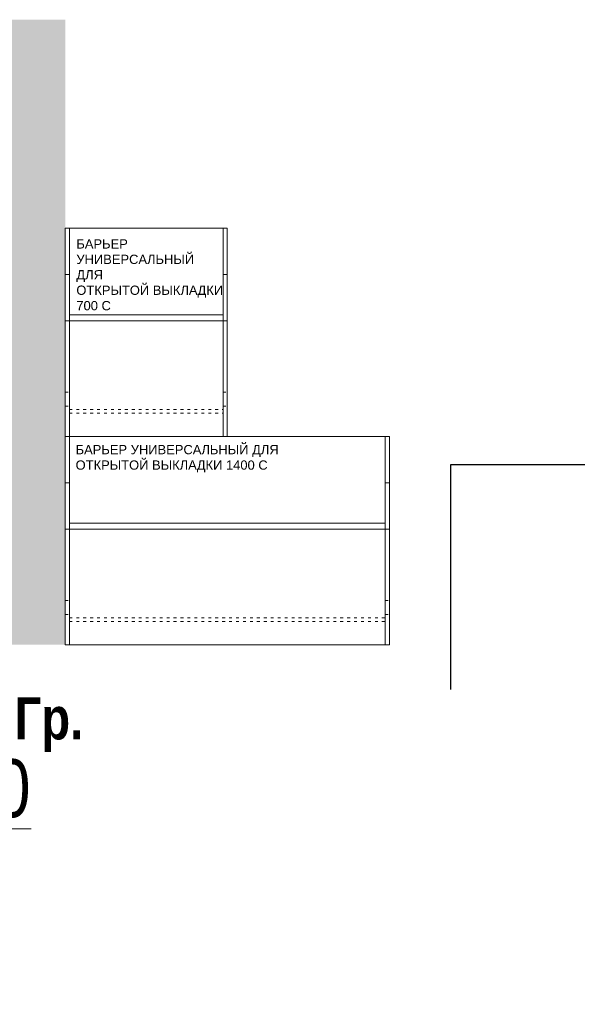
# Model space of a CAD drawing. Header units: millimetres. Extents: x -714384 to 30604203, y -92609 to 65084.
# Tile 653 of 656: x -31498 to -29090, y 49450 to 53703. Entities that reach past the tile are written whole.
import ezdxf
from ezdxf import colors
from ezdxf.entities.mleader import LeaderData, LeaderLine
from ezdxf.math import Vec2, Vec3

# ---------------------------------------------------------------- set-up
doc = ezdxf.new("R2010")
doc.units = ezdxf.units.MM
doc.linetypes.add('ACAD_ISO03W100', pattern=[30, 12, -18])
doc.layers.get('0').update_dxf_attribs({"lineweight": 0})
doc.layers.get('Defpoints').update_dxf_attribs({"color": 30})
for name, color, linetype, lineweight in [('06_АР_Мебель', 4, 'Continuous', 9), ('17_АР_Текст', 235, 'Continuous', 0), ('21_АР_Штриховка', 47, 'Continuous', 5)]:
    doc.layers.add(name, color=color, linetype=linetype, lineweight=lineweight)
doc.layers.add('1. ПОДЛОЖКА', color=7, linetype='Continuous', lineweight=0, true_color=0x9b9292)
doc.styles.add('_ТЕКСТОВЫЙ', font='arial.ttf', dxfattribs={"width": 0.8})
doc.styles.get("Standard").update_dxf_attribs({"font": 'arial.ttf'})
doc.linetypes.add('зигзаг', pattern='A,0.00254,-5.08,[131,ltypeshp.shx,S=5.08,R=0,X=-5.08,Y=0],-10.16,[131,ltypeshp.shx,S=5.08,R=180,X=5.08,Y=0],-5.08', length=20.32254)

# ---------------------------------------------------------------- blocks, each defined once
blk = doc.blocks.new('_Dot')
at = {"color": 0, "linetype": 'ByBlock', "lineweight": -2}
blk.add_line((-0.5, 0), (-1, 0), dxfattribs=at)
at = {"color": 0, "linetype": 'ByBlock', "const_width": 0.5}
blk.add_lwpolyline([(-0.25, 0, 1), (0.25, 0, 1)], format="xyb", close=True, dxfattribs=at)
blk = doc.blocks.new('Барьер универсальный для открытой выкладки 1400 С')
at = {"layer": '06_АР_Мебель', "linetype": 'Continuous'}
for p, q in [((0, 0), (0, -900)), ((1400, 0), (0, 0)), ((18, 0), (18, -900)), ((1382, -900), (1382, 0)), ((1400, -900), (1400, 0)), ((18, -375), (1382, -375)), ((18, -400), (1382, -400)), ((0, -900), (1400, -900))]:
    blk.add_line(p, q, dxfattribs=at)
at = {"layer": '06_АР_Мебель', "linetype": 'ACAD_ISO03W100'}
for p, q in [((0, -709.3), (18, -709.3)), ((1382, -709.3), (1400, -709.3)), ((0, -769.3), (18, -769.3)), ((18, -784), (1382, -784)), ((18, -800), (1382, -800)), ((1382, -769.3), (1400, -769.3))]:
    blk.add_line(p, q, dxfattribs=at)
at = {"layer": '06_АР_Мебель', "linetype": 'Continuous'}
blk.add_lwpolyline([(18, -400), (0, -400), (0, -200), (18, -200)], dxfattribs=at)
at = {"layer": '06_АР_Мебель'}
blk.add_lwpolyline([(1382, -400), (1400, -400), (1400, -200), (1382, -200), (1382, -400)], dxfattribs=at)
at = {"flags": 1}
for tag, p in [('КОД_ОБОРУДОВАНИЯ', (7.7, 111.4)), ('ДОП_ИНФОРМАЦИЯ', (7.7, 59.2)), ('ДОГОВОР', (12.8, 9.2))]:
    blk.add_attdef(tag, p, '', height=25, dxfattribs=at)
at = {"layer": '06_АР_Мебель', "insert": (44.7, -37), "char_height": 40, "attachment_point": 1}
blk.add_mtext_dynamic_manual_height_columns('{\\C7;БАРЬЕР УНИВЕРСАЛЬНЫЙ ДЛЯ\\PОТКРЫТОЙ ВЫКЛАДКИ 1400 C}', width=1463.237, gutter_width=12.5, heights=[0], dxfattribs=at)
blk = doc.blocks.new('*U235')
at = {"layer": '1. ПОДЛОЖКА'}
blk.add_lwpolyline([(-62970.3, 53466.7), (-64370.3, 53466.7), (-64370.3, 52566.7), (-62970.3, 52566.7)], close=True, dxfattribs=at)
blk.add_blockref('Барьер универсальный для открытой выкладки 1400 С', (-64370.3, 53466.7))
blk = doc.blocks.new('Барьер универсальный для открытой выкладки 700 С')
at = {"layer": '06_АР_Мебель', "linetype": 'Continuous'}
for p, q in [((0, 0), (0, -900)), ((700, 0), (0, 0)), ((18, 0), (18, -900)), ((682, -900), (682, 0)), ((700, -900), (700, 0)), ((18, -375), (682, -375)), ((18, -400), (682, -400)), ((0, -900), (700, -900))]:
    blk.add_line(p, q, dxfattribs=at)
at = {"layer": '06_АР_Мебель', "linetype": 'ACAD_ISO03W100'}
for p, q in [((0, -709.3), (18, -709.3)), ((682, -709.3), (700, -709.3)), ((0, -769.3), (18, -769.3)), ((18, -784), (682, -784)), ((18, -800), (682, -800)), ((682, -769.3), (700, -769.3))]:
    blk.add_line(p, q, dxfattribs=at)
at = {"layer": '06_АР_Мебель'}
for points in [[(2, -400), (18, -400), (18, -200), (0, -200), (0, -400)], [(698, -400), (682, -400), (682, -200), (700, -200), (700, -400)]]:
    blk.add_lwpolyline(points, dxfattribs=at)
at = {"flags": 1}
for tag, p in [('КОД_ОБОРУДОВАНИЯ', (7.7, 111.4)), ('ДОП_ИНФОРМАЦИЯ', (7.7, 59.2)), ('ДОГОВОР', (12.8, 9.2))]:
    blk.add_attdef(tag, p, '', height=25, dxfattribs=at)
at = {"layer": '06_АР_Мебель', "insert": (47.9, -355.7), "char_height": 40, "attachment_point": 7}
blk.add_mtext_dynamic_manual_height_columns('{\\C7;БАРЬЕР УНИВЕРСАЛЬНЫЙ ДЛЯ\\PОТКРЫТОЙ ВЫКЛАДКИ 700 C}', width=634.133, gutter_width=12.5, heights=[0], dxfattribs=at)
blk = doc.blocks.new('*U236')
at = {"layer": '1. ПОДЛОЖКА'}
blk.add_lwpolyline([(-63670.3, 53466.7), (-64370.3, 53466.7), (-64370.3, 52566.7), (-63670.3, 52566.7)], close=True, dxfattribs=at)
blk.add_blockref('Барьер универсальный для открытой выкладки 700 С', (-64370.3, 53466.7))

msp = doc.modelspace()

# ---------------------------------------------------------------- hatches: boundary and pattern name
at = {"layer": '21_АР_Штриховка', "lineweight": 0}
h = msp.add_hatch(color=32, dxfattribs=at)
h.dxf.hatch_style = 1
h.paths.add_polyline_path([(-31301.2, 53702.7), (-33901.2, 53702.7), (-33901.2, 51002.7), (-31301.2, 51002.7)])

# ---------------------------------------------------------------- linework, layer by layer
at = {"layer": '21_АР_Штриховка', "color": 146, "linetype": 'зигзаг', "lineweight": 30, "ltscale": 5, "true_color": 0x004f7c}
msp.add_lwpolyline([(-26870, 50810.1), (-26870, 51780.1), (-29637.8, 51780.1), (-29637.8, 50810.1)], dxfattribs=at)

# ---------------------------------------------------------------- block references
for name, p in [('*U236', (33069.1, -664.1)), ('*U235', (33069.1, -1564.1))]:
    msp.add_blockref(name, p)

# ---------------------------------------------------------------- texts
at = {"layer": 'Defpoints', "lineweight": 35, "insert": (-31519.8, 50775.9), "char_height": 230, "attachment_point": 1, "style": '_ТЕКСТОВЫЙ'}
msp.add_mtext_dynamic_manual_height_columns('{\\fArial|b1|i0|c204|p34;\\H0.79167x;\\C2;Гр.}', width=968.994, gutter_width=12.5, heights=[0], dxfattribs=at)

# ---------------------------------------------------------------- leaders
at = {"layer": '17_АР_Текст', "lineweight": 18}
ml = msp.add_multileader_mtext('Standard', dxfattribs=at)
ml.set_content('Добор мебельный 200/400/600Хh1200 мм', color=256, style='_ТЕКСТОВЫЙ')
ml.set_leader_properties(lineweight=0)
ml.set_arrow_properties(name='DOT')
ml.build(insert=Vec2(0, 0))
ml.multileader.update_dxf_attribs({"text_left_attachment_type": 6, "text_right_attachment_type": 6, "dogleg_length": 0.36, "arrow_head_size": 50, "scale": 100})
ctx = ml.context
ctx.base_point, ctx.scale, ctx.char_height, ctx.arrow_head_size, ctx.landing_gap_size, ctx.plane_origin = Vec3(-41910.8, 52246.4), 100, 250, 50, 100, Vec3(-37786.3, 56915)
ctx.left_attachment, ctx.right_attachment, ctx.attachment_type = 6, 6, 2
notes = []
notes.append((ctx, [(0, (1, 1, 0), (-38723.2, 52246.4), (-1, 0), 36, [(0, [(-38723.2, 51202.7)], 0, [])])]))
ctx.mtext.insert, ctx.mtext.width, ctx.mtext.defined_height, ctx.mtext.flow_direction = Vec3(-41810.8, 52546.4), 3402.663, 815.5, 5
ml = msp.add_multileader_mtext('Standard', dxfattribs=at)
ml.set_content('Барьер для приёма посылок / МГН', color=256, style='_ТЕКСТОВЫЙ')
ml.set_leader_properties(lineweight=0)
ml.set_arrow_properties(name='DOT')
ml.build(insert=Vec2(0, 0))
ml.multileader.update_dxf_attribs({"text_left_attachment_type": 6, "text_right_attachment_type": 6, "dogleg_length": 0.36, "arrow_head_size": 50, "scale": 100})
ctx = ml.context
ctx.base_point, ctx.scale, ctx.char_height, ctx.arrow_head_size, ctx.landing_gap_size, ctx.plane_origin = Vec3(-36597.2, 49739.7), 100, 250, 50, 100, Vec3(-31357.2, 56317.3)
ctx.left_attachment, ctx.right_attachment, ctx.attachment_type = 6, 6, 2
notes.append((ctx, [(1, (1, 1, 0), (-36633.2, 49739.7), (1, 0), 36, [(0, [(-36633.2, 51502.7)], 0, [])])]))
ctx.mtext.insert, ctx.mtext.width, ctx.mtext.defined_height, ctx.mtext.flow_direction = Vec3(-36497.2, 50039.7), 3574.863, 815.5, 5
ml = msp.add_multileader_mtext('Standard', dxfattribs=at)
ml.set_content('Барьер 1200', color=256, style='_ТЕКСТОВЫЙ')
ml.set_leader_properties(lineweight=0)
ml.set_arrow_properties(name='DOT')
ml.build(insert=Vec2(0, 0))
ml.multileader.update_dxf_attribs({"text_left_attachment_type": 6, "text_right_attachment_type": 6, "dogleg_length": 0.36, "arrow_head_size": 50, "scale": 100})
ctx = ml.context
ctx.base_point, ctx.scale, ctx.char_height, ctx.arrow_head_size, ctx.landing_gap_size, ctx.plane_origin = Vec3(-39505.4, 50478.6), 100, 250, 50, 100, Vec3(-33952.6, 55904)
ctx.left_attachment, ctx.right_attachment, ctx.attachment_type = 6, 6, 2
notes.append((ctx, [(0, (1, 1, 0), (-38023.1, 50478.6), (-1, 0), 365.8, [(0, [(-38023.1, 51402.7)], 0, [])])]))
ctx.mtext.insert, ctx.mtext.width, ctx.mtext.defined_height, ctx.mtext.flow_direction = Vec3(-39405.4, 50778.6), 1131.975, 815.5, 5
ml = msp.add_multileader_mtext('Standard', dxfattribs=at)
ml.set_content('Барьер 1200', color=256, style='_ТЕКСТОВЫЙ')
ml.set_leader_properties(lineweight=0)
ml.set_arrow_properties(name='DOT')
ml.build(insert=Vec2(0, 0))
ml.multileader.update_dxf_attribs({"text_left_attachment_type": 6, "text_right_attachment_type": 6, "dogleg_length": 0.36, "arrow_head_size": 50, "scale": 100})
ctx = ml.context
ctx.base_point, ctx.scale, ctx.char_height, ctx.arrow_head_size, ctx.landing_gap_size, ctx.plane_origin = Vec3(-33200.5, 50208), 100, 250, 50, 100, Vec3(-27960.5, 55886.4)
ctx.left_attachment, ctx.right_attachment, ctx.attachment_type = 6, 6, 2
notes.append((ctx, [(1, (1, 1, 0), (-33236.5, 50208), (1, 0), 36, [(0, [(-33236.5, 51071.7)], 0, [])])]))
ctx.mtext.insert, ctx.mtext.width, ctx.mtext.defined_height, ctx.mtext.flow_direction = Vec3(-33100.5, 50508), 1131.975, 815.5, 5
ml = msp.add_multileader_mtext('Standard', dxfattribs=at)
ml.set_content('Откидная столешница для МГН', color=256, style='_ТЕКСТОВЫЙ')
ml.set_leader_properties(lineweight=0)
ml.set_arrow_properties(name='DOT')
ml.build(insert=Vec2(0, 0))
ml.multileader.update_dxf_attribs({"text_left_attachment_type": 6, "text_right_attachment_type": 6, "dogleg_length": 0.36, "arrow_head_size": 50, "scale": 100})
ctx = ml.context
ctx.base_point, ctx.scale, ctx.char_height, ctx.arrow_head_size, ctx.landing_gap_size, ctx.plane_origin = Vec3(-41128, 49476.5), 100, 250, 50, 100, Vec3(-35888, 56054.1)
ctx.left_attachment, ctx.right_attachment, ctx.attachment_type = 6, 6, 2
notes.append((ctx, [(1, (1, 1, 0), (-41164, 49476.5), (1, 0), 36, [(0, [(-41164, 50621.6)], 0, [])])]))
ctx.mtext.insert, ctx.mtext.width, ctx.mtext.defined_height, ctx.mtext.flow_direction = Vec3(-41028, 49777.8), 3075.865, 815.5, 5
for ctx, leaders in notes:
    for number, flags, end, landing, length, lines in leaders:
        leader = LeaderData()
        leader.index, (leader.has_last_leader_line, leader.has_dogleg_vector, leader.attachment_direction) = number, flags
        leader.last_leader_point, leader.dogleg_vector, leader.dogleg_length = Vec3(end), Vec3(landing), length
        for number, points, colour, breaks in lines:
            line = LeaderLine()
            line.index, line.vertices, line.color, line.breaks = number, Vec3.list(points), colors.encode_raw_color(colour), breaks
            leader.lines.append(line)
        ctx.leaders.append(leader)

doc.saveas('drawing.dxf')
